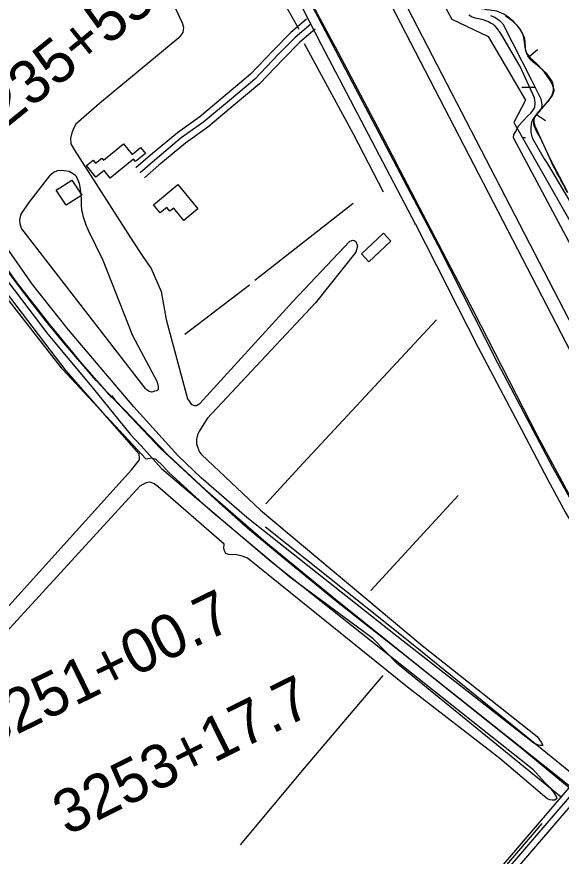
# Model space of a CAD drawing. Extents: x 3281947 to 3319794, y 715894 to 741249.
# Drawn here: x 3292272 to 3293521, y 729062 to 730987 of the extents above; entities that cross this region are included whole.
import ezdxf

# ---------------------------------------------------------------- set-up
doc = ezdxf.new("R2010")
doc.units = 0
for name, color, linetype in [('V-BLDG-OTLN', 7, 'Continuous'), ('V-BORW-LINE', 7, 'Continuous'), ('V-LEVE-TOET', 7, 'Continuous'), ('V-RAIL-TRAK', 7, 'Continuous'), ('V-ROAD-CNTR', 7, 'Continuous'), ('V-SITE-VEGE', 7, 'Continuous'), ('V-SURV-IDEN', 7, 'Continuous'), ('V-SURV-LINE', 7, 'Continuous'), ('V-TOPO-SHOR', 7, 'Continuous'), ('V-WETL-SWMP', 7, 'Continuous')]:
    doc.layers.add(name, color=color, linetype=linetype)

msp = doc.modelspace()

# ---------------------------------------------------------------- linework, layer by layer
at = {"layer": 'V-BLDG-OTLN'}
for points in [[(3292536.9, 730671.6), (3292556.3, 730687.5), (3292567.5, 730673.8), (3292544.5, 730655.1), (3292539.8, 730660.8), (3292486.5, 730617.4), (3292472.6, 730634.4), (3292454.1, 730619.4), (3292432.6, 730645.7), (3292447.7, 730658), (3292453.2, 730651.1), (3292467.4, 730662.7), (3292471, 730658.3), (3292517.1, 730695.8)], [(3292385.7, 730554.9), (3292363.1, 730589.8), (3292398.7, 730612.8), (3292421.3, 730577.9)], [(3292688, 730546.9), (3292655.9, 730520.3), (3292632.6, 730548.3), (3292623.7, 730541), (3292616.2, 730550), (3292601.5, 730537.7), (3292586.2, 730556.1), (3292642, 730602.4)], [(3293080.1, 730425.5), (3293063.1, 730443.7), (3293113.4, 730490.9), (3293130.4, 730472.7)]]:
    msp.add_lwpolyline(points, close=True, dxfattribs=at)
at = {"layer": 'V-BORW-LINE'}
for p, q in [((3293447.4, 730896.1), (3293466.9, 730911.7)), ((3293464.3, 730762.9), (3293485.2, 730749))]:
    msp.add_line(p, q, dxfattribs=at)
msp.add_lwpolyline([(3293393.1, 730989.3), (3293402.5, 730983.2), (3293411.4, 730975.9), (3293418.3, 730968.9), (3293426.9, 730957.4), (3293433.9, 730945), (3293435.8, 730940), (3293437.2, 730930.5), (3293438, 730915.9), (3293439.2, 730909), (3293442, 730902.7), (3293450, 730892.8), (3293464.2, 730879.7), (3293477.8, 730865.6), (3293492.9, 730844.7), (3293499.1, 730833.9), (3293503.4, 730822.7), (3293503.9, 730820.5), (3293503.7, 730816.2), (3293502.8, 730813), (3293500.8, 730808.2), (3293498.1, 730803.8), (3293486.3, 730789.2), (3293474.3, 730774.9), (3293464.6, 730763.3), (3293460.6, 730757.3), (3293459.3, 730754.2), (3293458.5, 730751), (3293458.4, 730745.9), (3293460.4, 730736.7), (3293473.2, 730709), (3293484.8, 730683.2), (3293497, 730657.8), (3293516.1, 730621.5), (3293535.4, 730585.3)], dxfattribs=at)
msp.add_spline([(3293535.9, 730584.4), (3293535.4, 730585.3), (3293497, 730657.8), (3293473.2, 730709), (3293458.5, 730751), (3293474.3, 730774.9), (3293498.1, 730803.8), (3293503.4, 730822.7), (3293477.8, 730865.6), (3293442, 730902.7), (3293433.9, 730945), (3293411.4, 730975.9), (3293373.6, 730999.6), (3293329.4, 731009.5), (3293303.1, 731048.1), (3293262.2, 731107.9), (3293205.3, 731214.8), (3293152.6, 731305), (3293107.1, 731394.1), (3293067.5, 731500.7), (3293026.1, 731639), (3292993.6, 731735.4), (3292952.7, 731872.8), (3292925.4, 731981.1), (3292877.6, 732144.9), (3292823.1, 732324.3), (3292751.1, 732547.8), (3292686.3, 732753.5), (3292626.9, 732959.9), (3292578, 733149.6), (3292517.3, 733327.2), (3292468.2, 733513.4), (3292419.2, 733671.8), (3292416, 733774.3), (3292443.1, 733955.9), (3292470.5, 734116.1), (3292505.3, 734342.4), (3292539, 734502.7), (3292585.4, 734750.4), (3292605.6, 734909.3), (3292653.5, 735109.1), (3292667, 735197.9), (3292695.9, 735272.4), (3292816.4, 735423.9), (3292992.8, 735589.4), (3293118.5, 735717.8), (3293151.4, 735720.6), (3293212.8, 735688.5), (3293267.6, 735628.9), (3293299.6, 735578.7), (3293301.8, 735551.8), (3293258, 735404.8), (3293178.9, 735247.8), (3293118.6, 735154.6), (3293020.3, 735075.8), (3292963, 735023.3), (3292899.5, 734947.4), (3292877.5, 734825.5), (3292893.6, 734715.3), (3292909.1, 734596.9), (3292894.2, 734486.7), (3292877, 734359.2), (3292869.2, 734210.8), (3292882, 734024.1), (3292899.4, 733885.4), (3292922.7, 733752.5), (3292923.7, 733661.1), (3292932, 733561), (3292981.6, 733412.2), (3293062.5, 733212.5), (3293111.5, 733047.6), (3293198.7, 732785.6), (3293276, 732606.5), (3293315.6, 732497), (3293336.7, 732448.1), (3293389.1, 732447.8), (3293396.1, 732434.3), (3293380.9, 732420.2), (3293299, 732384.1), (3293266.7, 732364.9), (3293242, 732348.4), (3293249.1, 732332.4), (3293352.9, 732375.1), (3293457.9, 732401.3), (3293485.1, 732328.5), (3293556.5, 732096.9), (3293588.1, 731935.2), (3293608.4, 731793.7), (3293628.6, 731696.8), (3293641.6, 731601.6), (3293698.6, 731490.3), (3293768.8, 731439), (3293849.4, 731356), (3293937.4, 731250.3), (3293976, 731184.6), (3294065.4, 731012.3)], degree=3, dxfattribs=at)
at = {"layer": 'V-LEVE-TOET'}
msp.add_line((3293091.2, 730749.8), (3293141.6, 730654), dxfattribs=at)
for points in [[(3292874.9, 731155.3), (3293007.9, 730907.9), (3293091.2, 730749.8)], [(3293411.9, 730709.5), (3293412.7, 730717.1), (3293416.8, 730724.2), (3293423, 730737.2), (3293434.2, 730749.3), (3293444.3, 730759.6), (3293451, 730766), (3293457.3, 730774.2), (3293460.3, 730780), (3293461, 730789.5), (3293459.9, 730801), (3293427, 730872.9), (3293384.9, 730944.8), (3293379.9, 730951.5), (3293374.9, 730959.1), (3293369.5, 730965.5), (3293364.1, 730970.2), (3293360.4, 730971.8), (3293352.5, 730976.4), (3293342.3, 730980.3), (3293331.3, 730982.4), (3293323.6, 730984.2), (3293316.8, 730986.4), (3293308.8, 730990.5)], [(3293939.3, 729812.8), (3293872.3, 729900.3), (3293700.9, 730166.9), (3293411.9, 730709.5)], [(3294339.3, 728953.2), (3294166.1, 729129.9), (3293899, 729419.6), (3293819.6, 729513.9), (3293663.9, 729703.4), (3293639.9, 729733.9), (3293589.8, 729802.9), (3293569.1, 729836.3), (3293466.8, 730026.2), (3293321.1, 730309.9), (3293141.6, 730654)]]:
    msp.add_lwpolyline(points, dxfattribs=at)
at = {"layer": 'V-RAIL-TRAK'}
msp.add_lwpolyline([(3294365.9, 728560.8), (3294351.6, 728572.2), (3294238.1, 728663.7), (3294100.2, 728773.8), (3293936, 728905.1), (3293634.8, 729145), (3293576.2, 729190.4), (3293539.3, 729219.4), (3293424.4, 729313.7), (3293152.3, 729530.6), (3293005.6, 729646.6), (3292870.4, 729757.3), (3292802.3, 729813.6), (3292736.3, 729872.2), (3292602.2, 729997), (3292454.4, 730153), (3292380.2, 730239.1), (3292338.4, 730290.8), (3292285.9, 730358.5), (3292240.3, 730418.9), (3292190.9, 730490.1), (3292130.7, 730580.1), (3292108.4, 730612.8), (3292076.7, 730663.2)], dxfattribs=at)
at = {"layer": 'V-ROAD-CNTR'}
for points in [[(3293185, 730510.7), (3293186.5, 730511.5), (3292971.1, 730923), (3292872, 731117)], [(3292490.4, 730114.3), (3292422.4, 730191.3), (3292348.4, 730281.7), (3292273.6, 730376.7), (3292210, 730465.7), (3292155.7, 730546), (3292100.1, 730630.9), (3292038.3, 730736), (3291976, 730851.4), (3291933.6, 730934.6), (3291880.7, 731046.9)], [(3292937.2, 730981.7), (3292901, 730950.8), (3292861.5, 730910.9), (3292808.3, 730855.4), (3292754.8, 730810.5), (3292692.4, 730757.8), (3292640.7, 730721.2), (3292579, 730669.7), (3292545.7, 730640.7)], [(3292946.9, 730970.3), (3292911.2, 730939.8), (3292872.2, 730900.5), (3292818.6, 730844.4), (3292764.5, 730799), (3292701.6, 730745.9), (3292649.8, 730709.3), (3292588.7, 730658.3), (3292555.5, 730629.4)], [(3292956.7, 730958.9), (3292921.4, 730928.8), (3292883, 730890), (3292828.8, 730833.5), (3292774.1, 730787.5), (3292710.8, 730734), (3292659, 730697.4), (3292598.5, 730646.9), (3292565.4, 730618.1)], [(3293186.5, 730511.5), (3293330.3, 730228.9), (3293430.8, 730039.2), (3293490.6, 729925.5), (3293531.7, 729848.8), (3293564.6, 729793.3), (3293614.9, 729718), (3293670.5, 729647), (3293761.7, 729536), (3293954.7, 729311.9), (3294412.2, 728781.8), (3294690.1, 728464.3)], [(3292489.3, 730118.3), (3292497.2, 730108.5), (3292618.6, 729982.9), (3292704.7, 729902.9), (3292843.9, 729782.3), (3293003, 729651.7), (3293200.4, 729493.2), (3293621.1, 729159.6), (3293974.2, 728876), (3294297.2, 728619.1), (3294633, 728351.3)], [(3293777.5, 729516.4), (3293773, 729512), (3293742.9, 729474.3), (3293704.5, 729418.5), (3293583.4, 729272), (3293388.3, 729044.3), (3292894.9, 728470.7), (3292287.6, 727767.5), (3292019.4, 727452.8), (3291787.8, 727196.4), (3291291.8, 726628.4), (3291087.1, 726395.9), (3291056.7, 726351.6), (3291030.4, 726299.1)], [(3293787.9, 729505.6), (3293784.1, 729501.9), (3293755, 729465.3), (3293716.5, 729409.4), (3293594.9, 729262.4), (3293399.7, 729034.5), (3292906.3, 728460.9), (3292298.9, 727757.8), (3292030.7, 727442.9), (3291799, 727186.5), (3291303.1, 726618.5), (3291098.9, 726386.7), (3291069.7, 726343.9), (3291043.8, 726292.4)], [(3293798.3, 729494.7), (3293795.2, 729491.8), (3293767.1, 729456.4), (3293728.5, 729400.4), (3293606.3, 729252.7), (3293411.1, 729024.8), (3292917.6, 728451.1), (3292310.3, 727748), (3292041.9, 727433), (3291810.2, 727176.5), (3291314.3, 726608.6), (3291110.8, 726377.5), (3291082.7, 726336.3), (3291057.3, 726285.7)]]:
    msp.add_lwpolyline(points, dxfattribs=at)
at = {"layer": 'V-SITE-VEGE'}
for points in [[(3292580.2, 731128.3), (3292651.9, 730973.2), (3292654.5, 730963.1), (3292653.2, 730950.7), (3292644.4, 730939.2), (3292462.1, 730788.5), (3292407.5, 730740.7), (3292402.9, 730732.2), (3292398.7, 730721.1), (3292395.3, 730707.9), (3292396.2, 730696), (3292404.7, 730681.2), (3292539.7, 730470.7), (3292561.2, 730437.1), (3292580.7, 730409.9), (3292603.9, 730357.4), (3292614.9, 730293.3), (3292663.7, 730111.1), (3292673, 730098.2), (3292679.7, 730095.8), (3292684.8, 730096.1), (3292692.6, 730100), (3292905.7, 730334.4), (3293036.5, 730472.5), (3293039.5, 730473.1), (3293042.6, 730474.7), (3293046.2, 730474), (3293050.3, 730471.6), (3293053.5, 730460.8), (3293050, 730447.7), (3292957.5, 730331.3), (3292709, 730066.1), (3292691.1, 730037.7), (3292686.9, 730028.7), (3292684.5, 730018.9), (3292684.7, 730008.2), (3292686.9, 730001.1), (3292691.8, 729988.9), (3292695.8, 729983.4), (3292831.6, 729856.1), (3293202.1, 729545.6), (3293465.5, 729336.8), (3293475.1, 729323.5), (3293478.7, 729317.1), (3293477.7, 729316.1), (3293472.6, 729315.8), (3293466.9, 729317.5), (3293458.2, 729321.4), (3293141.1, 729569.2), (3292800, 729839.3), (3292695.4, 729930.2), (3292641.5, 729980.8), (3292540.6, 730092.5), (3292391.3, 730269.5), (3292308.4, 730373), (3292172.5, 730567.7)], [(3292078, 729441.7), (3292535.7, 729948.4), (3292553.5, 729971.1), (3292554.2, 729974.5), (3292553.4, 729984.6), (3292385.7, 730175.3), (3292172.1, 730454.5)], [(3292252.3, 730380.4), (3292344, 730259), (3292444.9, 730138.2), (3292532.7, 730030.3), (3292557.6, 730003.1), (3292604.5, 729951.3), (3292856, 729737.9), (3293455.1, 729262.5), (3293483.6, 729231.1), (3293494, 729220.9), (3293503.6, 729209.3), (3293510.5, 729197.8), (3293510.8, 729194.7), (3293506, 729190.8), (3293500, 729190.5), (3293494.6, 729191.6), (3293489.9, 729194), (3293482.6, 729198.8), (3293380.6, 729286), (3293168.2, 729449.7), (3292801.5, 729745.7), (3292789.5, 729750.5), (3292773.3, 729753.8), (3292766.3, 729753.2), (3292758.5, 729754.3), (3292752.2, 729756.7), (3292748.2, 729764.2), (3292747.6, 729770.3), (3292748.4, 729776), (3292747.7, 729778), (3292595.8, 729910), (3292587.2, 729916.1), (3292580.8, 729919.2), (3292577.1, 729920.3), (3292569.3, 729918.4), (3292561.6, 729914.8), (3292554.8, 729910.8), (3292090.3, 729404.9)]]:
    msp.add_lwpolyline(points, dxfattribs=at)
msp.add_lwpolyline([(3292293.7, 730487.4), (3292566.4, 730135.7), (3292570.7, 730132.3), (3292575.7, 730128.8), (3292581.1, 730127.4), (3292583.1, 730127.4), (3292589.2, 730129), (3292593.6, 730130), (3292595.3, 730131), (3292597.4, 730133.3), (3292597.8, 730139), (3292594.9, 730149.5), (3292538.6, 730255.3), (3292470.5, 730428.2), (3292437, 730497), (3292431.8, 730509.6), (3292425.6, 730527.5), (3292423.7, 730535.3), (3292421.8, 730543.7), (3292420.9, 730556.8), (3292421.1, 730570.7), (3292419.6, 730584.5), (3292418.1, 730597), (3292416.5, 730605.1), (3292409.3, 730620.6), (3292406.9, 730623), (3292400.6, 730627.8), (3292392.2, 730632.7), (3292381.1, 730633.8), (3292367.3, 730634.3), (3292358.5, 730630.7), (3292347.7, 730622.1), (3292299, 730560.4), (3292281.9, 730534.4), (3292281.2, 730532.4), (3292279, 730520.6), (3292279.6, 730512.9), (3292282.8, 730502), (3292283.5, 730500.7)], close=True, dxfattribs=at)
at = {"layer": 'V-SURV-LINE'}
for points in [[(3293633.2, 730044.7), (3292941.7, 731381.6)], [(3292968.3, 731395.4), (3293659.8, 730058.5)]]:
    msp.add_lwpolyline(points, dxfattribs=at)
at = {"layer": 'V-TOPO-SHOR'}
for p, q in [((3292919.7, 730957.9), (3292816.2, 731145.3)), ((3293043.8, 730558.8), (3292818.2, 730382.5)), ((3292805.9, 730371.4), (3292658, 730258.4)), ((3293084.5, 729671.4), (3293284.7, 729889.5))]:
    msp.add_line(p, q, dxfattribs=at)
for points in [[(3292372.8, 732701.7), (3292435.4, 732492.9), (3292528.9, 732179.8), (3292593, 731959), (3292673.3, 731686.3), (3292734.1, 731473), (3292744.8, 731436.7), (3292754.6, 731411.7), (3292769.7, 731380.2), (3292784.9, 731347.4), (3292797.9, 731318.2), (3292814.6, 731276), (3292919.1, 731070.5), (3293087.5, 730750.2), (3293239, 730461.6), (3293375.2, 730193.6), (3293501, 729954.3), (3293601.8, 729775), (3293681.5, 729668.1), (3293803.3, 729528.3)], [(3293520.8, 729197.6), (3293146.1, 729502.8), (3293088.6, 729561.5), (3292898.6, 729701.8), (3292718.5, 729853.3), (3292620.5, 729943), (3292607, 729958.5), (3292592.3, 729971.8), (3292582.2, 729975), (3292568.8, 729972.7), (3292377.1, 730178.9), (3292200.9, 730404.2), (3292123.9, 730517.5), (3292024.2, 730673), (3291961.8, 730782), (3291917.5, 730868.8), (3291871.9, 730976.8), (3291833, 731078.1), (3291732.5, 731333.1), (3291695.8, 731443.4), (3291648.8, 731582.7), (3291628.4, 731616), (3291613.6, 731646.1), (3291592.7, 731731.9)], [(3293113.7, 730585), (3293044.9, 730717.8), (3292932, 730924.9)], [(3293235, 730292), (3292929.4, 729963.7), (3292843.9, 729870.6)], [(3293558.4, 729241.5), (3293173.6, 729553.3), (3292842.8, 729816.4)], [(3292785.2, 729088.2), (3292932.6, 729264.1), (3293112.3, 729476.4)], [(3293117.2, 728720.4), (3293356.9, 728995.7), (3293477.3, 729137.3)]]:
    msp.add_lwpolyline(points, dxfattribs=at)
at = {"layer": 'V-WETL-SWMP'}
for p, q in [((3293430.5, 730825.7), (3293460.8, 730825.7)), ((3293432, 730710.2), (3293439.1, 730710.2))]:
    msp.add_line(p, q, dxfattribs=at)
for points in [[(3293081.7, 731326.4), (3293270.4, 730981.3), (3293353.6, 730941.9), (3293439.2, 730796.1), (3293412.4, 730744.7), (3293823.3, 730022.7), (3293924.9, 729833.3), (3294494.7, 729220.4), (3294945.6, 728618.7)], [(3293358.7, 730990.2), (3293368.6, 730986.1), (3293379.6, 730978.6), (3293387.3, 730970.9), (3293452.2, 730843.1), (3293474.2, 730798.6), (3293476.8, 730785.5), (3293475.7, 730777.8), (3293471, 730771), (3293458, 730755.7), (3293455.2, 730751), (3293452.7, 730744.7), (3293451.3, 730734.2), (3293451.4, 730722), (3293454, 730709.9), (3293481.8, 730661.4), (3293489.5, 730650.1), (3293545.4, 730555.6), (3293607.9, 730445.6), (3293626.8, 730402.7)]]:
    msp.add_lwpolyline(points, dxfattribs=at)
msp.add_arc((3293425.3, 730826.1), 35.2, 359.2282, 0.2591, dxfattribs=at)

# ---------------------------------------------------------------- texts
at = {"layer": 'V-SURV-IDEN'}
for s, rotation, p in [('3235+55.5', 38.9754, (3292188.7, 730683.1)), ('3251+00.7', 26.157, (3292205.3, 729307.4)), ('3253+17.7', 26.4393, (3292388.1, 729108.4))]:
    msp.add_text(s, height=100, rotation=rotation, dxfattribs=at).set_placement(p)

doc.saveas('drawing.dxf')
